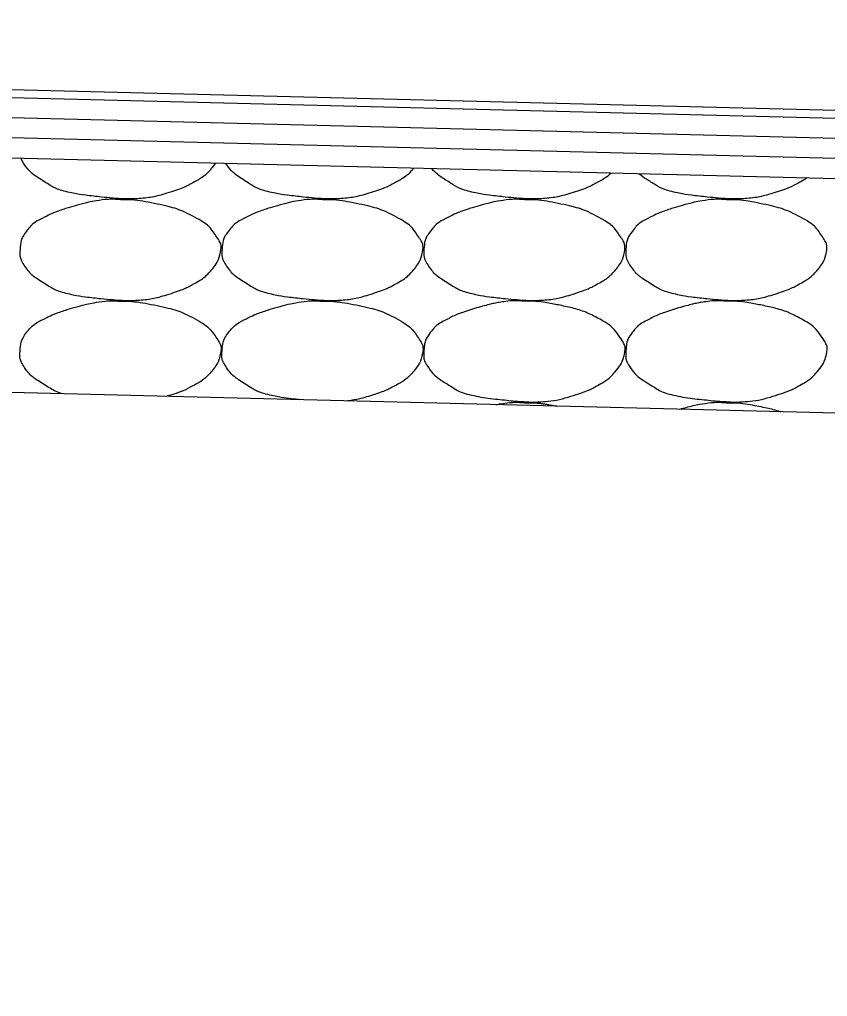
# Model space of a CAD drawing. Extents: x 1671357 to 13005564, y 567358 to 14261451.
# Drawn here: x 12758463.802 to 12758465.811, y 14259925.951 to 14259928.381 of the extents above; entities that cross this region are included whole.
import ezdxf

# ---------------------------------------------------------------- set-up
doc = ezdxf.new("R2010")
doc.units = 0
doc.layers.add('Default', color=7, linetype='Continuous')
doc.layers.add('R_Draft', color=7, linetype='Continuous')

msp = doc.modelspace()

# ---------------------------------------------------------------- linework, layer by layer
at = {"layer": 'Default'}
for p, q in [((12758467.7783, 14259928.1069), (12758456.7806, 14259928.3814)), ((12758467.7778, 14259928.0869), (12758456.7801, 14259928.3614)), ((12758467.7765, 14259928.0369), (12758456.7789, 14259928.3114)), ((12758467.7753, 14259927.9869), (12758456.7776, 14259928.2614)), ((12758467.774, 14259927.9369), (12758456.7764, 14259928.2114)), ((12758474.8551, 14259927.1769), (12758456.7618, 14259927.6286))]:
    msp.add_line(p, q, dxfattribs=at)
at = {"layer": 'R_Draft'}
for points, degree in [([(12758464.2884, 14259928.024), (12758464.2844, 14259928.0177), (12758464.2798, 14259928.0115), (12758464.2652, 14259927.9952), (12758464.2559, 14259927.9881), (12758464.2244, 14259927.9702), (12758464.2045, 14259927.9606), (12758464.1542, 14259927.9447), (12758464.1258, 14259927.9375), (12758464.0819, 14259927.9348), (12758464.0672, 14259927.9347), (12758464.0305, 14259927.9371), (12758464.0085, 14259927.9393), (12758463.9623, 14259927.9443), (12758463.9384, 14259927.9481), (12758463.8949, 14259927.9582), (12758463.8781, 14259927.9687), (12758463.8407, 14259927.9921), (12758463.8245, 14259928.0042), (12758463.8083, 14259928.0291), (12758463.8066, 14259928.0325), (12758463.8054, 14259928.036)], 3), ([(12758464.782, 14259928.0116), (12758464.7804, 14259928.0096), (12758464.7787, 14259928.0076), (12758464.7676, 14259927.9952), (12758464.7584, 14259927.9881), (12758464.7268, 14259927.9702), (12758464.707, 14259927.9606), (12758464.6566, 14259927.9447), (12758464.6282, 14259927.9375), (12758464.5843, 14259927.9348), (12758464.5696, 14259927.9347), (12758464.5329, 14259927.9371), (12758464.511, 14259927.9393), (12758464.4647, 14259927.9443), (12758464.4408, 14259927.9481), (12758464.3973, 14259927.9582), (12758464.3805, 14259927.9687), (12758464.3438, 14259927.9917), (12758464.3281, 14259928.0033), (12758464.3145, 14259928.0233)], 3), ([(12758465.2734, 14259927.9994), (12758465.266, 14259927.9922), (12758465.2583, 14259927.9868), (12758465.2292, 14259927.9702), (12758465.2094, 14259927.9606), (12758465.159, 14259927.9447), (12758465.1306, 14259927.9375), (12758465.0867, 14259927.9348), (12758465.072, 14259927.9347), (12758465.0354, 14259927.9371), (12758465.0134, 14259927.9393), (12758464.9672, 14259927.9443), (12758464.9433, 14259927.9481), (12758464.8998, 14259927.9582), (12758464.8829, 14259927.9687), (12758464.8507, 14259927.9888), (12758464.8381, 14259927.9978), (12758464.8269, 14259928.0105)], 3), ([(12758465.7608, 14259927.9872), (12758465.7579, 14259927.9853), (12758465.7549, 14259927.9834), (12758465.7317, 14259927.9702), (12758465.7118, 14259927.9606), (12758465.6614, 14259927.9447), (12758465.6331, 14259927.9375), (12758465.5892, 14259927.9348), (12758465.5744, 14259927.9347), (12758465.5378, 14259927.9371), (12758465.5158, 14259927.9393), (12758465.4696, 14259927.9443), (12758465.4457, 14259927.9481), (12758465.4022, 14259927.9582), (12758465.3853, 14259927.9687), (12758465.3586, 14259927.9854), (12758465.3502, 14259927.9911), (12758465.3425, 14259927.9976)], 3), ([(12758464.0525, 14259927.9331), (12758464.0818, 14259927.9335), (12758464.1112, 14259927.9291), (12758464.1764, 14259927.9158), (12758464.2094, 14259927.9049), (12758464.2647, 14259927.8752), (12758464.2799, 14259927.8591), (12758464.3009, 14259927.8276), (12758464.3043, 14259927.8167), (12758464.2992, 14259927.7883), (12758464.2894, 14259927.7696), (12758464.2652, 14259927.7426), (12758464.2559, 14259927.7355), (12758464.2244, 14259927.7176), (12758464.2045, 14259927.708), (12758464.1542, 14259927.6921), (12758464.1258, 14259927.6849), (12758464.0819, 14259927.6822), (12758464.0672, 14259927.6821), (12758464.0305, 14259927.6845), (12758464.0085, 14259927.6867), (12758463.9623, 14259927.6917), (12758463.9384, 14259927.6955), (12758463.8949, 14259927.7056), (12758463.8781, 14259927.7161), (12758463.8407, 14259927.7395), (12758463.8245, 14259927.7516), (12758463.8033, 14259927.7841), (12758463.8019, 14259927.7959), (12758463.8035, 14259927.8233), (12758463.8069, 14259927.8396), (12758463.8303, 14259927.8707), (12758463.8432, 14259927.8791), (12758463.8717, 14259927.8939), (12758463.8846, 14259927.9004), (12758463.9184, 14259927.9118), (12758463.9382, 14259927.9178), (12758463.9711, 14259927.9264), (12758463.9837, 14259927.9291), (12758464.0151, 14259927.934), (12758464.034, 14259927.9347), (12758464.0525, 14259927.9331)], 3), ([(12758464.555, 14259927.9331), (12758464.5843, 14259927.9335), (12758464.6137, 14259927.9291), (12758464.6788, 14259927.9158), (12758464.7118, 14259927.9049), (12758464.7671, 14259927.8752), (12758464.7823, 14259927.8591), (12758464.8033, 14259927.8276), (12758464.8067, 14259927.8167), (12758464.8016, 14259927.7883), (12758464.7918, 14259927.7696), (12758464.7676, 14259927.7426), (12758464.7584, 14259927.7355), (12758464.7268, 14259927.7176), (12758464.707, 14259927.708), (12758464.6566, 14259927.6921), (12758464.6282, 14259927.6849), (12758464.5843, 14259927.6822), (12758464.5696, 14259927.6821), (12758464.5329, 14259927.6845), (12758464.511, 14259927.6867), (12758464.4647, 14259927.6917), (12758464.4408, 14259927.6955), (12758464.3973, 14259927.7056), (12758464.3805, 14259927.7161), (12758464.3431, 14259927.7395), (12758464.3269, 14259927.7516), (12758464.3057, 14259927.7841), (12758464.3043, 14259927.7959), (12758464.3059, 14259927.8233), (12758464.3093, 14259927.8396), (12758464.3327, 14259927.8707), (12758464.3456, 14259927.8791), (12758464.3741, 14259927.8939), (12758464.387, 14259927.9004), (12758464.4208, 14259927.9118), (12758464.4407, 14259927.9178), (12758464.4735, 14259927.9264), (12758464.4861, 14259927.9291), (12758464.5175, 14259927.934), (12758464.5364, 14259927.9347), (12758464.555, 14259927.9331)], 3), ([(12758465.0574, 14259927.9331), (12758465.0867, 14259927.9335), (12758465.1161, 14259927.9291), (12758465.1812, 14259927.9158), (12758465.2142, 14259927.9049), (12758465.2696, 14259927.8752), (12758465.2847, 14259927.8591), (12758465.3057, 14259927.8276), (12758465.3091, 14259927.8167), (12758465.304, 14259927.7883), (12758465.2942, 14259927.7696), (12758465.27, 14259927.7426), (12758465.2608, 14259927.7355), (12758465.2292, 14259927.7176), (12758465.2094, 14259927.708), (12758465.159, 14259927.6921), (12758465.1306, 14259927.6849), (12758465.0867, 14259927.6822), (12758465.072, 14259927.6821), (12758465.0354, 14259927.6845), (12758465.0134, 14259927.6867), (12758464.9672, 14259927.6917), (12758464.9433, 14259927.6955), (12758464.8998, 14259927.7056), (12758464.8829, 14259927.7161), (12758464.8455, 14259927.7395), (12758464.8294, 14259927.7516), (12758464.8082, 14259927.7841), (12758464.8067, 14259927.7959), (12758464.8083, 14259927.8233), (12758464.8117, 14259927.8396), (12758464.8352, 14259927.8707), (12758464.848, 14259927.8791), (12758464.8765, 14259927.8939), (12758464.8895, 14259927.9004), (12758464.9232, 14259927.9118), (12758464.9431, 14259927.9178), (12758464.976, 14259927.9264), (12758464.9885, 14259927.9291), (12758465.0199, 14259927.934), (12758465.0388, 14259927.9347), (12758465.0574, 14259927.9331)], 3), ([(12758465.5598, 14259927.9331), (12758465.5891, 14259927.9335), (12758465.6185, 14259927.9291), (12758465.6836, 14259927.9158), (12758465.7166, 14259927.9049), (12758465.772, 14259927.8752), (12758465.7871, 14259927.8591), (12758465.8082, 14259927.8276), (12758465.8115, 14259927.8167), (12758465.8064, 14259927.7883), (12758465.7967, 14259927.7696), (12758465.7725, 14259927.7426), (12758465.7632, 14259927.7355), (12758465.7317, 14259927.7176), (12758465.7118, 14259927.708), (12758465.6614, 14259927.6921), (12758465.6331, 14259927.6849), (12758465.5892, 14259927.6822), (12758465.5744, 14259927.6821), (12758465.5378, 14259927.6845), (12758465.5158, 14259927.6867), (12758465.4696, 14259927.6917), (12758465.4457, 14259927.6955), (12758465.4022, 14259927.7056), (12758465.3853, 14259927.7161), (12758465.3479, 14259927.7395), (12758465.3318, 14259927.7516), (12758465.3106, 14259927.7841), (12758465.3091, 14259927.7959), (12758465.3107, 14259927.8233), (12758465.3141, 14259927.8396), (12758465.3376, 14259927.8707), (12758465.3504, 14259927.8791), (12758465.3789, 14259927.8939), (12758465.3919, 14259927.9004), (12758465.4257, 14259927.9118), (12758465.4455, 14259927.9178), (12758465.4784, 14259927.9264), (12758465.491, 14259927.9291), (12758465.5223, 14259927.934), (12758465.5412, 14259927.9347), (12758465.5598, 14259927.9331)], 3), ([(12758463.9082, 14259927.4502), (12758463.8912, 14259927.4553), (12758463.8761, 14259927.4647), (12758463.8407, 14259927.4869), (12758463.8245, 14259927.499), (12758463.8033, 14259927.5315), (12758463.8019, 14259927.5433), (12758463.8035, 14259927.5707), (12758463.8069, 14259927.587), (12758463.8303, 14259927.6181), (12758463.8432, 14259927.6265), (12758463.8717, 14259927.6413), (12758463.8846, 14259927.6478), (12758463.9184, 14259927.6592), (12758463.9382, 14259927.6652), (12758463.9711, 14259927.6738), (12758463.9837, 14259927.6765), (12758464.0151, 14259927.6814), (12758464.034, 14259927.6821), (12758464.0525, 14259927.6805)], 3), ([(12758464.0525, 14259927.6805), (12758464.0818, 14259927.6809), (12758464.1112, 14259927.6765), (12758464.1764, 14259927.6632), (12758464.2094, 14259927.6523), (12758464.2647, 14259927.6226), (12758464.2799, 14259927.6065), (12758464.3009, 14259927.575), (12758464.3043, 14259927.5641), (12758464.2992, 14259927.5357), (12758464.2894, 14259927.517), (12758464.2652, 14259927.49), (12758464.2559, 14259927.4829), (12758464.2244, 14259927.465), (12758464.2045, 14259927.4554), (12758464.1773, 14259927.4468), (12758464.1721, 14259927.4452), (12758464.1668, 14259927.4437)], 3), ([(12758464.4987, 14259927.4354), (12758464.4955, 14259927.4358), (12758464.4922, 14259927.4361), (12758464.4647, 14259927.4391), (12758464.4408, 14259927.4429), (12758464.3973, 14259927.453), (12758464.3805, 14259927.4635), (12758464.3431, 14259927.4869), (12758464.3269, 14259927.499), (12758464.3057, 14259927.5315), (12758464.3043, 14259927.5433), (12758464.3059, 14259927.5707), (12758464.3093, 14259927.587), (12758464.3327, 14259927.6181), (12758464.3456, 14259927.6265), (12758464.3741, 14259927.6413), (12758464.387, 14259927.6478), (12758464.4208, 14259927.6592), (12758464.4407, 14259927.6652), (12758464.4735, 14259927.6738), (12758464.4861, 14259927.6765), (12758464.5175, 14259927.6814), (12758464.5364, 14259927.6821), (12758464.555, 14259927.6805)], 3), ([(12758464.555, 14259927.6805), (12758464.5843, 14259927.6809), (12758464.6137, 14259927.6765), (12758464.6788, 14259927.6632), (12758464.7118, 14259927.6523), (12758464.7671, 14259927.6226), (12758464.7823, 14259927.6065), (12758464.8033, 14259927.575), (12758464.8067, 14259927.5641), (12758464.8016, 14259927.5357), (12758464.7918, 14259927.517), (12758464.7676, 14259927.49), (12758464.7584, 14259927.4829), (12758464.7268, 14259927.465), (12758464.707, 14259927.4554), (12758464.6629, 14259927.4415), (12758464.6408, 14259927.4356), (12758464.6183, 14259927.4324)], 3), ([(12758465.0574, 14259927.6805), (12758465.0867, 14259927.6809), (12758465.1161, 14259927.6765), (12758465.1454, 14259927.6705), (12758465.1812, 14259927.6632), (12758465.2142, 14259927.6523), (12758465.2474, 14259927.6345), (12758465.2696, 14259927.6226), (12758465.2847, 14259927.6065), (12758465.2994, 14259927.5845), (12758465.3057, 14259927.575), (12758465.3091, 14259927.5641), (12758465.3074, 14259927.5545), (12758465.304, 14259927.5357), (12758465.2942, 14259927.517), (12758465.2794, 14259927.5005), (12758465.27, 14259927.49), (12758465.2608, 14259927.4829), (12758465.2494, 14259927.4765), (12758465.2292, 14259927.465), (12758465.2094, 14259927.4554), (12758465.1874, 14259927.4485), (12758465.159, 14259927.4395), (12758465.1306, 14259927.4323), (12758465.1014, 14259927.4305), (12758465.0867, 14259927.4295), (12758465.072, 14259927.4295), (12758465.0574, 14259927.4305), (12758465.0354, 14259927.4319), (12758465.0134, 14259927.4341), (12758464.9914, 14259927.4365), (12758464.9672, 14259927.4391), (12758464.9433, 14259927.4429), (12758464.9194, 14259927.4485), (12758464.8998, 14259927.453), (12758464.8829, 14259927.4635), (12758464.8654, 14259927.4745), (12758464.8455, 14259927.4869), (12758464.8294, 14259927.499), (12758464.8154, 14259927.5205), (12758464.8082, 14259927.5315), (12758464.8067, 14259927.5433), (12758464.8074, 14259927.5545), (12758464.8083, 14259927.5707), (12758464.8117, 14259927.587), (12758464.8234, 14259927.6025), (12758464.8352, 14259927.6181), (12758464.848, 14259927.6265), (12758464.8634, 14259927.6345), (12758464.8765, 14259927.6413), (12758464.8895, 14259927.6478), (12758464.9034, 14259927.6525), (12758464.9232, 14259927.6592), (12758464.9431, 14259927.6652), (12758464.9634, 14259927.6705), (12758464.976, 14259927.6738), (12758464.9885, 14259927.6765), (12758465.0014, 14259927.6785), (12758465.0199, 14259927.6814), (12758465.0388, 14259927.6821), (12758465.0574, 14259927.6805)], 3), ([(12758465.5598, 14259927.6805), (12758465.5891, 14259927.6809), (12758465.6185, 14259927.6765), (12758465.6478, 14259927.6705), (12758465.6836, 14259927.6632), (12758465.7166, 14259927.6523), (12758465.7498, 14259927.6345), (12758465.772, 14259927.6226), (12758465.7871, 14259927.6065), (12758465.8018, 14259927.5845), (12758465.8082, 14259927.575), (12758465.8115, 14259927.5641), (12758465.8098, 14259927.5545), (12758465.8064, 14259927.5357), (12758465.7967, 14259927.517), (12758465.7818, 14259927.5005), (12758465.7725, 14259927.49), (12758465.7632, 14259927.4829), (12758465.7518, 14259927.4765), (12758465.7317, 14259927.465), (12758465.7118, 14259927.4554), (12758465.6898, 14259927.4485), (12758465.6614, 14259927.4395), (12758465.6331, 14259927.4323), (12758465.6038, 14259927.4305), (12758465.5892, 14259927.4295), (12758465.5744, 14259927.4295), (12758465.5598, 14259927.4305), (12758465.5378, 14259927.4319), (12758465.5158, 14259927.4341), (12758465.4938, 14259927.4365), (12758465.4696, 14259927.4391), (12758465.4457, 14259927.4429), (12758465.4218, 14259927.4485), (12758465.4022, 14259927.453), (12758465.3853, 14259927.4635), (12758465.3678, 14259927.4745), (12758465.3479, 14259927.4869), (12758465.3318, 14259927.499), (12758465.3178, 14259927.5205), (12758465.3106, 14259927.5315), (12758465.3091, 14259927.5433), (12758465.3098, 14259927.5545), (12758465.3107, 14259927.5707), (12758465.3141, 14259927.587), (12758465.3258, 14259927.6025), (12758465.3376, 14259927.6181), (12758465.3504, 14259927.6265), (12758465.3658, 14259927.6345), (12758465.3789, 14259927.6413), (12758465.3919, 14259927.6478), (12758465.4058, 14259927.6525), (12758465.4257, 14259927.6592), (12758465.4455, 14259927.6652), (12758465.4658, 14259927.6705), (12758465.4784, 14259927.6738), (12758465.491, 14259927.6765), (12758465.5038, 14259927.6785), (12758465.5223, 14259927.6814), (12758465.5412, 14259927.6821), (12758465.5598, 14259927.6805)], 3), ([(12758464.9865, 14259927.4232), (12758464.9915, 14259927.4242), (12758464.9964, 14259927.4251), (12758465.0199, 14259927.4288), (12758465.0388, 14259927.4295), (12758465.0574, 14259927.4279)], 3), ([(12758465.0574, 14259927.4279), (12758465.084, 14259927.4282), (12758465.1107, 14259927.4246), (12758465.1374, 14259927.4195)], 2), ([(12758465.4438, 14259927.4118), (12758465.4511, 14259927.4139), (12758465.4584, 14259927.416), (12758465.4784, 14259927.4212), (12758465.491, 14259927.4239), (12758465.5223, 14259927.4288), (12758465.5412, 14259927.4295), (12758465.5598, 14259927.4279)], 3), ([(12758465.5598, 14259927.4279), (12758465.5891, 14259927.4283), (12758465.6185, 14259927.4239), (12758465.6639, 14259927.4146), (12758465.6794, 14259927.4106), (12758465.6946, 14259927.4056)], 3)]:
    msp.add_open_spline(points, degree=degree, dxfattribs=at)
msp.add_spline([(12758469.6913, 14259927.2454), (12758466.3351, 14259924.416), (12758464.1813, 14259924.217)], degree=3, dxfattribs=at)

doc.saveas('drawing.dxf')
